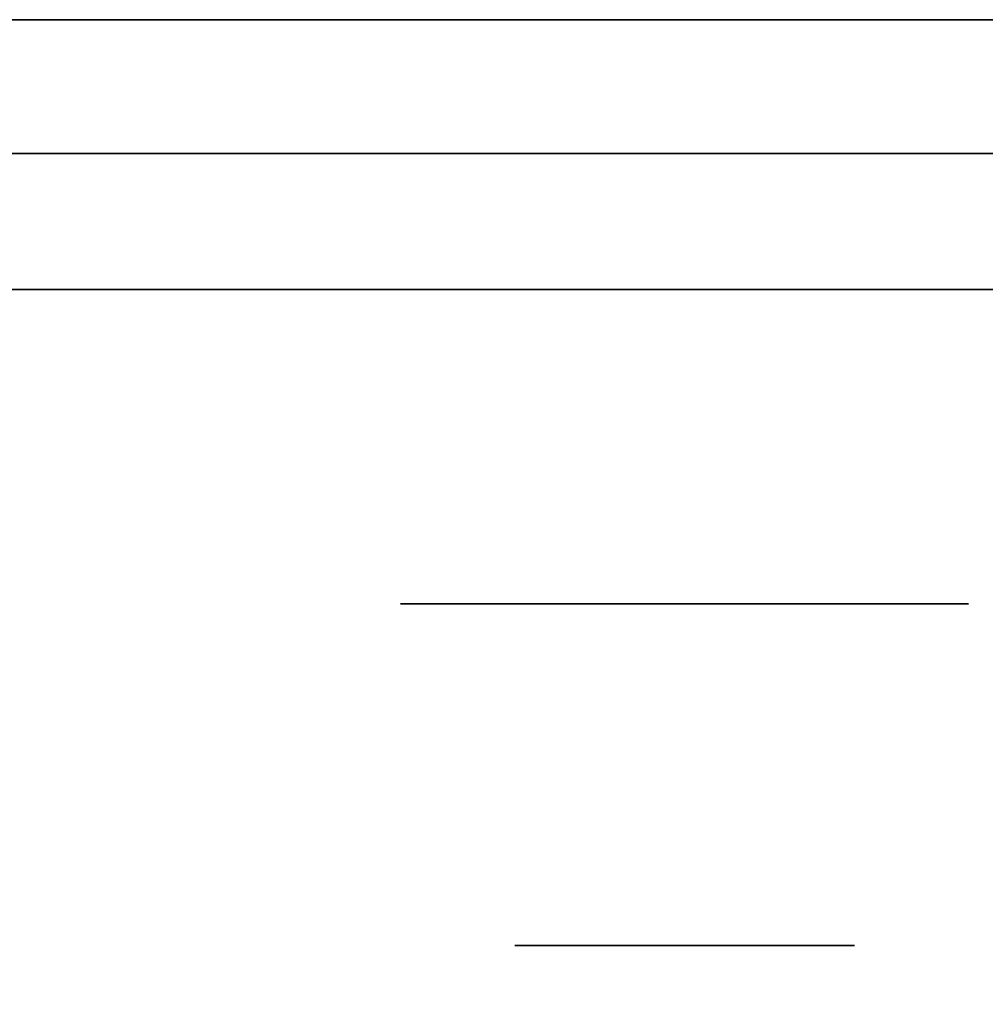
# Model space of a CAD drawing. Extents: x 413.3 to 457.5, y 5047.8 to 5050.
# Tile 608 of 656: x 447.4005 to 447.446, y 5049.8818 to 5049.9282. Entities that reach past the tile are written whole.
import ezdxf

# ---------------------------------------------------------------- set-up
doc = ezdxf.new("R2010")
doc.units = 0
doc.header["$LTSCALE"] = 150
doc.header["$MEASUREMENT"] = 0
doc.layers.add('3DFACE_BOLT', color=7, linetype='CONTINUOUS')
doc.layers.add('3DFACE_SHAPE', color=7, linetype='CONTINUOUS')

msp = doc.modelspace()

# ---------------------------------------------------------------- linework, layer by layer
at = {"layer": '3DFACE_BOLT', "color": 1}
for points, invisible_edges in [([(447.423839, 5049.934559, -0.135), (447.424231, 5049.934559, -0.137472), (447.423839, 5049.884559, -0.135)], 14), ([(447.423839, 5049.884559, -0.135), (447.424231, 5049.934559, -0.137472), (447.424231, 5049.884559, -0.137472)], 3), ([(447.424231, 5049.934559, -0.132528), (447.423839, 5049.934559, -0.135), (447.424231, 5049.884559, -0.132528)], 14), ([(447.424231, 5049.884559, -0.132528), (447.423839, 5049.934559, -0.135), (447.423839, 5049.884559, -0.135)], 3), ([(447.423839, 5049.934559, -0.065), (447.424231, 5049.934559, -0.067472), (447.423839, 5049.884559, -0.065)], 14), ([(447.423839, 5049.884559, -0.065), (447.424231, 5049.934559, -0.067472), (447.424231, 5049.884559, -0.067472)], 3), ([(447.424231, 5049.934559, -0.062528), (447.423839, 5049.934559, -0.065), (447.424231, 5049.884559, -0.062528)], 14), ([(447.424231, 5049.884559, -0.062528), (447.423839, 5049.934559, -0.065), (447.423839, 5049.884559, -0.065)], 3), ([(447.424231, 5049.934559, -0.137472), (447.425367, 5049.934559, -0.139702), (447.424231, 5049.884559, -0.137472)], 14), ([(447.424231, 5049.884559, -0.137472), (447.425367, 5049.934559, -0.139702), (447.425367, 5049.884559, -0.139702)], 3), ([(447.425367, 5049.934559, -0.130298), (447.424231, 5049.934559, -0.132528), (447.425367, 5049.884559, -0.130298)], 14), ([(447.425367, 5049.884559, -0.130298), (447.424231, 5049.934559, -0.132528), (447.424231, 5049.884559, -0.132528)], 3), ([(447.424231, 5049.934559, -0.067472), (447.425367, 5049.934559, -0.069702), (447.424231, 5049.884559, -0.067472)], 14), ([(447.424231, 5049.884559, -0.067472), (447.425367, 5049.934559, -0.069702), (447.425367, 5049.884559, -0.069702)], 3), ([(447.425367, 5049.934559, -0.060298), (447.424231, 5049.934559, -0.062528), (447.425367, 5049.884559, -0.060298)], 14), ([(447.425367, 5049.884559, -0.060298), (447.424231, 5049.934559, -0.062528), (447.424231, 5049.884559, -0.062528)], 3), ([(447.425367, 5049.934559, -0.139702), (447.427137, 5049.934559, -0.141472), (447.425367, 5049.884559, -0.139702)], 14), ([(447.425367, 5049.884559, -0.139702), (447.427137, 5049.934559, -0.141472), (447.427137, 5049.884559, -0.141472)], 3), ([(447.427137, 5049.934559, -0.128528), (447.425367, 5049.934559, -0.130298), (447.427137, 5049.884559, -0.128528)], 14), ([(447.427137, 5049.884559, -0.128528), (447.425367, 5049.934559, -0.130298), (447.425367, 5049.884559, -0.130298)], 3), ([(447.425367, 5049.934559, -0.069702), (447.427137, 5049.934559, -0.071472), (447.425367, 5049.884559, -0.069702)], 14), ([(447.425367, 5049.884559, -0.069702), (447.427137, 5049.934559, -0.071472), (447.427137, 5049.884559, -0.071472)], 3), ([(447.427137, 5049.934559, -0.058528), (447.425367, 5049.934559, -0.060298), (447.427137, 5049.884559, -0.058528)], 14), ([(447.427137, 5049.884559, -0.058528), (447.425367, 5049.934559, -0.060298), (447.425367, 5049.884559, -0.060298)], 3), ([(447.427137, 5049.934559, -0.141472), (447.429367, 5049.934559, -0.142608), (447.427137, 5049.884559, -0.141472)], 14), ([(447.427137, 5049.884559, -0.141472), (447.429367, 5049.934559, -0.142608), (447.429367, 5049.884559, -0.142608)], 3), ([(447.429367, 5049.934559, -0.127392), (447.427137, 5049.934559, -0.128528), (447.429367, 5049.884559, -0.127392)], 14), ([(447.429367, 5049.884559, -0.127392), (447.427137, 5049.934559, -0.128528), (447.427137, 5049.884559, -0.128528)], 3), ([(447.427137, 5049.934559, -0.071472), (447.429367, 5049.934559, -0.072608), (447.427137, 5049.884559, -0.071472)], 14), ([(447.427137, 5049.884559, -0.071472), (447.429367, 5049.934559, -0.072608), (447.429367, 5049.884559, -0.072608)], 3), ([(447.429367, 5049.934559, -0.057392), (447.427137, 5049.934559, -0.058528), (447.429367, 5049.884559, -0.057392)], 14), ([(447.429367, 5049.884559, -0.057392), (447.427137, 5049.934559, -0.058528), (447.427137, 5049.884559, -0.058528)], 3), ([(447.429367, 5049.934559, -0.142608), (447.431839, 5049.934559, -0.143), (447.429367, 5049.884559, -0.142608)], 14), ([(447.429367, 5049.884559, -0.142608), (447.431839, 5049.934559, -0.143), (447.431839, 5049.884559, -0.143)], 3), ([(447.431839, 5049.934559, -0.127), (447.429367, 5049.934559, -0.127392), (447.431839, 5049.884559, -0.127)], 14), ([(447.431839, 5049.884559, -0.127), (447.429367, 5049.934559, -0.127392), (447.429367, 5049.884559, -0.127392)], 3), ([(447.429367, 5049.934559, -0.072608), (447.431839, 5049.934559, -0.073), (447.429367, 5049.884559, -0.072608)], 14), ([(447.429367, 5049.884559, -0.072608), (447.431839, 5049.934559, -0.073), (447.431839, 5049.884559, -0.073)], 3), ([(447.431839, 5049.934559, -0.057), (447.429367, 5049.934559, -0.057392), (447.431839, 5049.884559, -0.057)], 14), ([(447.431839, 5049.884559, -0.057), (447.429367, 5049.934559, -0.057392), (447.429367, 5049.884559, -0.057392)], 3), ([(447.431839, 5049.934559, -0.143), (447.434312, 5049.934559, -0.142608), (447.431839, 5049.884559, -0.143)], 14), ([(447.431839, 5049.884559, -0.143), (447.434312, 5049.934559, -0.142608), (447.434312, 5049.884559, -0.142608)], 3), ([(447.434312, 5049.934559, -0.127392), (447.431839, 5049.934559, -0.127), (447.434312, 5049.884559, -0.127392)], 14), ([(447.434312, 5049.884559, -0.127392), (447.431839, 5049.934559, -0.127), (447.431839, 5049.884559, -0.127)], 3), ([(447.431839, 5049.934559, -0.073), (447.434312, 5049.934559, -0.072608), (447.431839, 5049.884559, -0.073)], 14), ([(447.431839, 5049.884559, -0.073), (447.434312, 5049.934559, -0.072608), (447.434312, 5049.884559, -0.072608)], 3), ([(447.434312, 5049.934559, -0.057392), (447.431839, 5049.934559, -0.057), (447.434312, 5049.884559, -0.057392)], 14), ([(447.434312, 5049.884559, -0.057392), (447.431839, 5049.934559, -0.057), (447.431839, 5049.884559, -0.057)], 3), ([(447.434312, 5049.934559, -0.142608), (447.436542, 5049.934559, -0.141472), (447.434312, 5049.884559, -0.142608)], 14), ([(447.434312, 5049.884559, -0.142608), (447.436542, 5049.934559, -0.141472), (447.436542, 5049.884559, -0.141472)], 3), ([(447.436542, 5049.934559, -0.128528), (447.434312, 5049.934559, -0.127392), (447.436542, 5049.884559, -0.128528)], 14), ([(447.436542, 5049.884559, -0.128528), (447.434312, 5049.934559, -0.127392), (447.434312, 5049.884559, -0.127392)], 3), ([(447.434312, 5049.934559, -0.072608), (447.436542, 5049.934559, -0.071472), (447.434312, 5049.884559, -0.072608)], 14), ([(447.434312, 5049.884559, -0.072608), (447.436542, 5049.934559, -0.071472), (447.436542, 5049.884559, -0.071472)], 3), ([(447.436542, 5049.934559, -0.058528), (447.434312, 5049.934559, -0.057392), (447.436542, 5049.884559, -0.058528)], 14), ([(447.436542, 5049.884559, -0.058528), (447.434312, 5049.934559, -0.057392), (447.434312, 5049.884559, -0.057392)], 3), ([(447.436542, 5049.934559, -0.141472), (447.438312, 5049.934559, -0.139702), (447.436542, 5049.884559, -0.141472)], 14), ([(447.436542, 5049.884559, -0.141472), (447.438312, 5049.934559, -0.139702), (447.438312, 5049.884559, -0.139702)], 3), ([(447.438312, 5049.934559, -0.130298), (447.436542, 5049.934559, -0.128528), (447.438312, 5049.884559, -0.130298)], 14), ([(447.438312, 5049.884559, -0.130298), (447.436542, 5049.934559, -0.128528), (447.436542, 5049.884559, -0.128528)], 3), ([(447.436542, 5049.934559, -0.071472), (447.438312, 5049.934559, -0.069702), (447.436542, 5049.884559, -0.071472)], 14), ([(447.436542, 5049.884559, -0.071472), (447.438312, 5049.934559, -0.069702), (447.438312, 5049.884559, -0.069702)], 3), ([(447.438312, 5049.934559, -0.060298), (447.436542, 5049.934559, -0.058528), (447.438312, 5049.884559, -0.060298)], 14), ([(447.438312, 5049.884559, -0.060298), (447.436542, 5049.934559, -0.058528), (447.436542, 5049.884559, -0.058528)], 3), ([(447.438312, 5049.934559, -0.139702), (447.439448, 5049.934559, -0.137472), (447.438312, 5049.884559, -0.139702)], 14), ([(447.438312, 5049.884559, -0.139702), (447.439448, 5049.934559, -0.137472), (447.439448, 5049.884559, -0.137472)], 3), ([(447.439448, 5049.934559, -0.132528), (447.438312, 5049.934559, -0.130298), (447.439448, 5049.884559, -0.132528)], 14), ([(447.439448, 5049.884559, -0.132528), (447.438312, 5049.934559, -0.130298), (447.438312, 5049.884559, -0.130298)], 3), ([(447.438312, 5049.934559, -0.069702), (447.439448, 5049.934559, -0.067472), (447.438312, 5049.884559, -0.069702)], 14), ([(447.438312, 5049.884559, -0.069702), (447.439448, 5049.934559, -0.067472), (447.439448, 5049.884559, -0.067472)], 3), ([(447.439448, 5049.934559, -0.062528), (447.438312, 5049.934559, -0.060298), (447.439448, 5049.884559, -0.062528)], 14), ([(447.439448, 5049.884559, -0.062528), (447.438312, 5049.934559, -0.060298), (447.438312, 5049.884559, -0.060298)], 3), ([(447.439448, 5049.934559, -0.137472), (447.439839, 5049.934559, -0.135), (447.439448, 5049.884559, -0.137472)], 14), ([(447.439448, 5049.884559, -0.137472), (447.439839, 5049.934559, -0.135), (447.439839, 5049.884559, -0.135)], 3), ([(447.439839, 5049.934559, -0.135), (447.439448, 5049.934559, -0.132528), (447.439839, 5049.884559, -0.135)], 14), ([(447.439839, 5049.884559, -0.135), (447.439448, 5049.934559, -0.132528), (447.439448, 5049.884559, -0.132528)], 3), ([(447.439448, 5049.934559, -0.067472), (447.439839, 5049.934559, -0.065), (447.439448, 5049.884559, -0.067472)], 14), ([(447.439448, 5049.884559, -0.067472), (447.439839, 5049.934559, -0.065), (447.439839, 5049.884559, -0.065)], 3), ([(447.439839, 5049.934559, -0.065), (447.439448, 5049.934559, -0.062528), (447.439839, 5049.884559, -0.065)], 14), ([(447.439839, 5049.884559, -0.065), (447.439448, 5049.934559, -0.062528), (447.439448, 5049.884559, -0.062528)], 3), ([(447.418464, 5049.915459, -0.135), (447.425152, 5049.915459, -0.146583), (447.418464, 5049.900659, -0.135)], 14), ([(447.418464, 5049.900659, -0.135), (447.425152, 5049.915459, -0.146583), (447.425152, 5049.900659, -0.146583)], 3), ([(447.425152, 5049.915459, -0.123417), (447.418464, 5049.915459, -0.135), (447.425152, 5049.900659, -0.123417)], 14), ([(447.425152, 5049.900659, -0.123417), (447.418464, 5049.915459, -0.135), (447.418464, 5049.900659, -0.135)], 3), ([(447.418464, 5049.915459, -0.135), (447.425152, 5049.915459, -0.123417), (447.425152, 5049.915459, -0.146583)], 2), ([(447.418464, 5049.915459, -0.065), (447.425152, 5049.915459, -0.076583), (447.418464, 5049.900659, -0.065)], 14), ([(447.418464, 5049.900659, -0.065), (447.425152, 5049.915459, -0.076583), (447.425152, 5049.900659, -0.076583)], 3), ([(447.425152, 5049.915459, -0.053417), (447.418464, 5049.915459, -0.065), (447.425152, 5049.900659, -0.053417)], 14), ([(447.425152, 5049.900659, -0.053417), (447.418464, 5049.915459, -0.065), (447.418464, 5049.900659, -0.065)], 3), ([(447.418464, 5049.915459, -0.065), (447.425152, 5049.915459, -0.053417), (447.425152, 5049.915459, -0.076583)], 2), ([(447.425152, 5049.915459, -0.146583), (447.438527, 5049.915459, -0.146583), (447.425152, 5049.900659, -0.146583)], 14), ([(447.425152, 5049.900659, -0.146583), (447.438527, 5049.915459, -0.146583), (447.438527, 5049.900659, -0.146583)], 3), ([(447.438527, 5049.915459, -0.123417), (447.425152, 5049.915459, -0.123417), (447.438527, 5049.900659, -0.123417)], 14), ([(447.438527, 5049.900659, -0.123417), (447.425152, 5049.915459, -0.123417), (447.425152, 5049.900659, -0.123417)], 3), ([(447.425152, 5049.915459, -0.123417), (447.438527, 5049.915459, -0.123417), (447.425152, 5049.915459, -0.146583)], 14), ([(447.425152, 5049.915459, -0.146583), (447.438527, 5049.915459, -0.123417), (447.438527, 5049.915459, -0.146583)], 3), ([(447.425152, 5049.915459, -0.076583), (447.438527, 5049.915459, -0.076583), (447.425152, 5049.900659, -0.076583)], 14), ([(447.425152, 5049.900659, -0.076583), (447.438527, 5049.915459, -0.076583), (447.438527, 5049.900659, -0.076583)], 3), ([(447.438527, 5049.915459, -0.053417), (447.425152, 5049.915459, -0.053417), (447.438527, 5049.900659, -0.053417)], 14), ([(447.438527, 5049.900659, -0.053417), (447.425152, 5049.915459, -0.053417), (447.425152, 5049.900659, -0.053417)], 3), ([(447.425152, 5049.915459, -0.053417), (447.438527, 5049.915459, -0.053417), (447.425152, 5049.915459, -0.076583)], 14), ([(447.425152, 5049.915459, -0.076583), (447.438527, 5049.915459, -0.053417), (447.438527, 5049.915459, -0.076583)], 3), ([(447.438527, 5049.915459, -0.146583), (447.445214, 5049.915459, -0.135), (447.438527, 5049.900659, -0.146583)], 14), ([(447.438527, 5049.900659, -0.146583), (447.445214, 5049.915459, -0.135), (447.445214, 5049.900659, -0.135)], 3), ([(447.445214, 5049.915459, -0.135), (447.438527, 5049.915459, -0.123417), (447.445214, 5049.900659, -0.135)], 14), ([(447.445214, 5049.900659, -0.135), (447.438527, 5049.915459, -0.123417), (447.438527, 5049.900659, -0.123417)], 3), ([(447.438527, 5049.915459, -0.123417), (447.445214, 5049.915459, -0.135), (447.438527, 5049.915459, -0.146583)], 12), ([(447.438527, 5049.915459, -0.076583), (447.445214, 5049.915459, -0.065), (447.438527, 5049.900659, -0.076583)], 14), ([(447.438527, 5049.900659, -0.076583), (447.445214, 5049.915459, -0.065), (447.445214, 5049.900659, -0.065)], 3), ([(447.445214, 5049.915459, -0.065), (447.438527, 5049.915459, -0.053417), (447.445214, 5049.900659, -0.065)], 14), ([(447.445214, 5049.900659, -0.065), (447.438527, 5049.915459, -0.053417), (447.438527, 5049.900659, -0.053417)], 3), ([(447.438527, 5049.915459, -0.053417), (447.445214, 5049.915459, -0.065), (447.438527, 5049.915459, -0.076583)], 12), ([(447.418464, 5049.900659, -0.135), (447.425152, 5049.900659, -0.146583), (447.425152, 5049.900659, -0.123417)], 2), ([(447.418464, 5049.900659, -0.065), (447.425152, 5049.900659, -0.076583), (447.425152, 5049.900659, -0.053417)], 2), ([(447.425152, 5049.900659, -0.146583), (447.438527, 5049.900659, -0.146583), (447.425152, 5049.900659, -0.123417)], 14), ([(447.425152, 5049.900659, -0.123417), (447.438527, 5049.900659, -0.146583), (447.438527, 5049.900659, -0.123417)], 3), ([(447.425152, 5049.900659, -0.076583), (447.438527, 5049.900659, -0.076583), (447.425152, 5049.900659, -0.053417)], 14), ([(447.425152, 5049.900659, -0.053417), (447.438527, 5049.900659, -0.076583), (447.438527, 5049.900659, -0.053417)], 3), ([(447.438527, 5049.900659, -0.146583), (447.445214, 5049.900659, -0.135), (447.438527, 5049.900659, -0.123417)], 12), ([(447.438527, 5049.900659, -0.076583), (447.445214, 5049.900659, -0.065), (447.438527, 5049.900659, -0.053417)], 12), ([(447.423839, 5049.884559, -0.135), (447.424231, 5049.884559, -0.137472), (447.424231, 5049.884559, -0.132528)], 2), ([(447.423839, 5049.884559, -0.065), (447.424231, 5049.884559, -0.067472), (447.424231, 5049.884559, -0.062528)], 2), ([(447.424231, 5049.884559, -0.137472), (447.425367, 5049.884559, -0.139702), (447.424231, 5049.884559, -0.132528)], 14), ([(447.424231, 5049.884559, -0.132528), (447.425367, 5049.884559, -0.139702), (447.425367, 5049.884559, -0.130298)], 3), ([(447.424231, 5049.884559, -0.067472), (447.425367, 5049.884559, -0.069702), (447.424231, 5049.884559, -0.062528)], 14), ([(447.424231, 5049.884559, -0.062528), (447.425367, 5049.884559, -0.069702), (447.425367, 5049.884559, -0.060298)], 3), ([(447.425367, 5049.884559, -0.139702), (447.427137, 5049.884559, -0.141472), (447.425367, 5049.884559, -0.130298)], 14), ([(447.425367, 5049.884559, -0.130298), (447.427137, 5049.884559, -0.141472), (447.427137, 5049.884559, -0.128528)], 3), ([(447.425367, 5049.884559, -0.069702), (447.427137, 5049.884559, -0.071472), (447.425367, 5049.884559, -0.060298)], 14), ([(447.425367, 5049.884559, -0.060298), (447.427137, 5049.884559, -0.071472), (447.427137, 5049.884559, -0.058528)], 3), ([(447.427137, 5049.884559, -0.141472), (447.429367, 5049.884559, -0.142608), (447.427137, 5049.884559, -0.128528)], 14), ([(447.427137, 5049.884559, -0.128528), (447.429367, 5049.884559, -0.142608), (447.429367, 5049.884559, -0.127392)], 3), ([(447.427137, 5049.884559, -0.071472), (447.429367, 5049.884559, -0.072608), (447.427137, 5049.884559, -0.058528)], 14), ([(447.427137, 5049.884559, -0.058528), (447.429367, 5049.884559, -0.072608), (447.429367, 5049.884559, -0.057392)], 3), ([(447.429367, 5049.884559, -0.142608), (447.431839, 5049.884559, -0.143), (447.429367, 5049.884559, -0.127392)], 14), ([(447.429367, 5049.884559, -0.127392), (447.431839, 5049.884559, -0.143), (447.431839, 5049.884559, -0.127)], 3), ([(447.429367, 5049.884559, -0.072608), (447.431839, 5049.884559, -0.073), (447.429367, 5049.884559, -0.057392)], 14), ([(447.429367, 5049.884559, -0.057392), (447.431839, 5049.884559, -0.073), (447.431839, 5049.884559, -0.057)], 3), ([(447.431839, 5049.884559, -0.143), (447.434312, 5049.884559, -0.142608), (447.431839, 5049.884559, -0.127)], 14), ([(447.431839, 5049.884559, -0.127), (447.434312, 5049.884559, -0.142608), (447.434312, 5049.884559, -0.127392)], 3), ([(447.431839, 5049.884559, -0.073), (447.434312, 5049.884559, -0.072608), (447.431839, 5049.884559, -0.057)], 14), ([(447.431839, 5049.884559, -0.057), (447.434312, 5049.884559, -0.072608), (447.434312, 5049.884559, -0.057392)], 3), ([(447.434312, 5049.884559, -0.142608), (447.436542, 5049.884559, -0.141472), (447.434312, 5049.884559, -0.127392)], 14), ([(447.434312, 5049.884559, -0.127392), (447.436542, 5049.884559, -0.141472), (447.436542, 5049.884559, -0.128528)], 3), ([(447.434312, 5049.884559, -0.072608), (447.436542, 5049.884559, -0.071472), (447.434312, 5049.884559, -0.057392)], 14), ([(447.434312, 5049.884559, -0.057392), (447.436542, 5049.884559, -0.071472), (447.436542, 5049.884559, -0.058528)], 3), ([(447.436542, 5049.884559, -0.141472), (447.438312, 5049.884559, -0.139702), (447.436542, 5049.884559, -0.128528)], 14), ([(447.436542, 5049.884559, -0.128528), (447.438312, 5049.884559, -0.139702), (447.438312, 5049.884559, -0.130298)], 3), ([(447.436542, 5049.884559, -0.071472), (447.438312, 5049.884559, -0.069702), (447.436542, 5049.884559, -0.058528)], 14), ([(447.436542, 5049.884559, -0.058528), (447.438312, 5049.884559, -0.069702), (447.438312, 5049.884559, -0.060298)], 3), ([(447.438312, 5049.884559, -0.139702), (447.439448, 5049.884559, -0.137472), (447.438312, 5049.884559, -0.130298)], 14), ([(447.438312, 5049.884559, -0.130298), (447.439448, 5049.884559, -0.137472), (447.439448, 5049.884559, -0.132528)], 3), ([(447.438312, 5049.884559, -0.069702), (447.439448, 5049.884559, -0.067472), (447.438312, 5049.884559, -0.060298)], 14), ([(447.438312, 5049.884559, -0.060298), (447.439448, 5049.884559, -0.067472), (447.439448, 5049.884559, -0.062528)], 3), ([(447.439448, 5049.884559, -0.137472), (447.439839, 5049.884559, -0.135), (447.439448, 5049.884559, -0.132528)], 12), ([(447.439448, 5049.884559, -0.067472), (447.439839, 5049.884559, -0.065), (447.439448, 5049.884559, -0.062528)], 12)]:
    msp.add_3dface(points, dxfattribs=dict(at, invisible_edges=invisible_edges))
at = {"layer": '3DFACE_SHAPE', "color": 13}
for points, invisible_edges in [([(447.468689, 5050.024866), (447.26869, 5050.025153), (447.26554, 5047.825153)], 12), ([(447.26554, 5047.825153, -0.2), (447.26869, 5050.025153, -0.2), (447.465539, 5047.824866, -0.2)], 2), ([(447.26869, 5050.025153, -0.2), (447.468689, 5050.024866, -0.2), (447.465539, 5047.824866, -0.2)], 12), ([(447.465539, 5047.824866), (447.468689, 5050.024866), (447.26554, 5047.825153)], 2), ([(447.368689, 5047.825005, -0.0095), (447.371839, 5050.025005, -0.0095), (447.465539, 5047.824866, -0.0095)], 2), ([(447.468689, 5050.024866, -0.1905), (447.371839, 5050.025005, -0.1905), (447.368689, 5047.825005, -0.1905)], 12), ([(447.465539, 5047.824866, -0.1905), (447.468689, 5050.024866, -0.1905), (447.368689, 5047.825005, -0.1905)], 2), ([(447.371839, 5050.025005, -0.0095), (447.468689, 5050.024866, -0.0095), (447.465539, 5047.824866, -0.0095)], 12), ([(447.468689, 5049.928159, -0.0095), (447.425829, 5049.928159, -0.05899), (447.371839, 5049.928159, -0.0095)], 3), ([(447.425829, 5049.928159, -0.05899), (447.423339, 5049.928159, -0.065), (447.371839, 5049.928159, -0.0095)], 14), ([(447.423339, 5049.928159, -0.135), (447.371839, 5049.928159, -0.0095), (447.423339, 5049.928159, -0.065)], 15), ([(447.371839, 5049.928159, -0.0095), (447.423339, 5049.928159, -0.135), (447.371839, 5049.928159, -0.1905)], 3), ([(447.423339, 5049.928159, -0.135), (447.425829, 5049.928159, -0.14101), (447.371839, 5049.928159, -0.1905)], 14), ([(447.371839, 5049.928159, -0.1905), (447.425829, 5049.928159, -0.14101), (447.468689, 5049.928159, -0.1905)], 3), ([(447.371839, 5049.921859, -0.0095), (447.431839, 5049.921859, -0.0095), (447.371839, 5049.928159, -0.0095)], 2), ([(447.431839, 5049.921859, -0.0095), (447.468689, 5049.921859, -0.0095), (447.371839, 5049.928159, -0.0095)], 14), ([(447.371839, 5049.928159, -0.0095), (447.468689, 5049.921859, -0.0095), (447.468689, 5049.928159, -0.0095)], 1), ([(447.468689, 5049.928159, -0.1905), (447.468689, 5049.921859, -0.1905), (447.371839, 5049.928159, -0.1905)], 2), ([(447.468689, 5049.921859, -0.1905), (447.371839, 5049.921859, -0.1905), (447.371839, 5049.928159, -0.1905)], 12), ([(447.425829, 5049.928159, -0.12899), (447.425829, 5049.921859, -0.12899), (447.423339, 5049.928159, -0.135)], 3), ([(447.425829, 5049.921859, -0.12899), (447.423339, 5049.921859, -0.135), (447.423339, 5049.928159, -0.135)], 14), ([(447.423339, 5049.928159, -0.135), (447.423339, 5049.921859, -0.135), (447.425829, 5049.928159, -0.14101)], 3), ([(447.423339, 5049.921859, -0.135), (447.425829, 5049.921859, -0.14101), (447.425829, 5049.928159, -0.14101)], 14), ([(447.425829, 5049.928159, -0.05899), (447.425829, 5049.921859, -0.05899), (447.423339, 5049.928159, -0.065)], 3), ([(447.425829, 5049.921859, -0.05899), (447.423339, 5049.921859, -0.065), (447.423339, 5049.928159, -0.065)], 14), ([(447.423339, 5049.928159, -0.065), (447.423339, 5049.921859, -0.065), (447.425829, 5049.928159, -0.07101)], 3), ([(447.423339, 5049.921859, -0.065), (447.425829, 5049.921859, -0.07101), (447.425829, 5049.928159, -0.07101)], 14), ([(447.425829, 5049.928159, -0.12899), (447.423339, 5049.928159, -0.135), (447.425829, 5049.928159, -0.07101)], 14), ([(447.425829, 5049.928159, -0.07101), (447.423339, 5049.928159, -0.135), (447.423339, 5049.928159, -0.065)], 3), ([(447.431839, 5049.928159, -0.1265), (447.431839, 5049.921859, -0.1265), (447.425829, 5049.928159, -0.12899)], 3), ([(447.431839, 5049.921859, -0.1265), (447.425829, 5049.921859, -0.12899), (447.425829, 5049.928159, -0.12899)], 14), ([(447.425829, 5049.928159, -0.14101), (447.425829, 5049.921859, -0.14101), (447.431839, 5049.928159, -0.1435)], 3), ([(447.425829, 5049.921859, -0.14101), (447.431839, 5049.921859, -0.1435), (447.431839, 5049.928159, -0.1435)], 14), ([(447.431839, 5049.928159, -0.0565), (447.431839, 5049.921859, -0.0565), (447.425829, 5049.928159, -0.05899)], 3), ([(447.431839, 5049.921859, -0.0565), (447.425829, 5049.921859, -0.05899), (447.425829, 5049.928159, -0.05899)], 14), ([(447.425829, 5049.928159, -0.07101), (447.425829, 5049.921859, -0.07101), (447.431839, 5049.928159, -0.0735)], 3), ([(447.425829, 5049.921859, -0.07101), (447.431839, 5049.921859, -0.0735), (447.431839, 5049.928159, -0.0735)], 14), ([(447.431839, 5049.928159, -0.0565), (447.425829, 5049.928159, -0.05899), (447.468689, 5049.928159, -0.0095)], 14), ([(447.425829, 5049.928159, -0.07101), (447.431839, 5049.928159, -0.0735), (447.425829, 5049.928159, -0.12899)], 14), ([(447.431839, 5049.928159, -0.0735), (447.431839, 5049.928159, -0.1265), (447.425829, 5049.928159, -0.12899)], 13), ([(447.431839, 5049.928159, -0.1435), (447.468689, 5049.928159, -0.1905), (447.425829, 5049.928159, -0.14101)], 3), ([(447.43785, 5049.928159, -0.12899), (447.43785, 5049.921859, -0.12899), (447.431839, 5049.928159, -0.1265)], 3), ([(447.43785, 5049.921859, -0.12899), (447.431839, 5049.921859, -0.1265), (447.431839, 5049.928159, -0.1265)], 14), ([(447.431839, 5049.928159, -0.1435), (447.431839, 5049.921859, -0.1435), (447.43785, 5049.928159, -0.14101)], 3), ([(447.431839, 5049.921859, -0.1435), (447.43785, 5049.921859, -0.14101), (447.43785, 5049.928159, -0.14101)], 14), ([(447.431839, 5049.928159, -0.0735), (447.431839, 5049.921859, -0.0735), (447.43785, 5049.928159, -0.07101)], 3), ([(447.431839, 5049.921859, -0.0735), (447.43785, 5049.921859, -0.07101), (447.43785, 5049.928159, -0.07101)], 14), ([(447.43785, 5049.928159, -0.05899), (447.43785, 5049.921859, -0.05899), (447.431839, 5049.928159, -0.0565)], 3), ([(447.43785, 5049.921859, -0.05899), (447.431839, 5049.921859, -0.0565), (447.431839, 5049.928159, -0.0565)], 14), ([(447.43785, 5049.928159, -0.05899), (447.431839, 5049.928159, -0.0565), (451.297039, 5049.928159, -0.065)], 14), ([(451.297039, 5049.928159, -0.065), (447.431839, 5049.928159, -0.0565), (451.299529, 5049.928159, -0.05899)], 15), ([(447.431839, 5049.928159, -0.0565), (451.268689, 5049.928159, -0.0095), (451.299529, 5049.928159, -0.05899)], 15), ([(451.268689, 5049.928159, -0.0095), (447.431839, 5049.928159, -0.0565), (447.468689, 5049.928159, -0.0095)], 3), ([(447.43785, 5049.928159, -0.14101), (447.468689, 5049.928159, -0.1905), (447.431839, 5049.928159, -0.1435)], 3), ([(447.43785, 5049.928159, -0.12899), (447.431839, 5049.928159, -0.1265), (447.43785, 5049.928159, -0.07101)], 14), ([(447.431839, 5049.928159, -0.1265), (447.431839, 5049.928159, -0.0735), (447.43785, 5049.928159, -0.07101)], 13), ([(447.43785, 5049.928159, -0.14101), (447.43785, 5049.921859, -0.14101), (447.440339, 5049.928159, -0.135)], 3), ([(447.43785, 5049.921859, -0.14101), (447.440339, 5049.921859, -0.135), (447.440339, 5049.928159, -0.135)], 14), ([(447.440339, 5049.928159, -0.135), (447.440339, 5049.921859, -0.135), (447.43785, 5049.928159, -0.12899)], 3), ([(447.440339, 5049.921859, -0.135), (447.43785, 5049.921859, -0.12899), (447.43785, 5049.928159, -0.12899)], 14), ([(447.43785, 5049.928159, -0.07101), (447.43785, 5049.921859, -0.07101), (447.440339, 5049.928159, -0.065)], 3), ([(447.43785, 5049.921859, -0.07101), (447.440339, 5049.921859, -0.065), (447.440339, 5049.928159, -0.065)], 14), ([(447.440339, 5049.928159, -0.065), (447.440339, 5049.921859, -0.065), (447.43785, 5049.928159, -0.05899)], 3), ([(447.440339, 5049.921859, -0.065), (447.43785, 5049.921859, -0.05899), (447.43785, 5049.928159, -0.05899)], 14), ([(447.440339, 5049.928159, -0.065), (447.43785, 5049.928159, -0.05899), (451.297039, 5049.928159, -0.065)], 14), ([(447.440339, 5049.928159, -0.135), (451.305539, 5049.928159, -0.1435), (447.43785, 5049.928159, -0.14101)], 15), ([(451.305539, 5049.928159, -0.1435), (447.468689, 5049.928159, -0.1905), (447.43785, 5049.928159, -0.14101)], 15), ([(447.440339, 5049.928159, -0.135), (447.43785, 5049.928159, -0.12899), (451.297039, 5049.928159, -0.065)], 14), ([(451.297039, 5049.928159, -0.065), (447.43785, 5049.928159, -0.12899), (447.440339, 5049.928159, -0.065)], 15), ([(447.43785, 5049.928159, -0.12899), (447.43785, 5049.928159, -0.07101), (447.440339, 5049.928159, -0.065)], 15), ([(451.297039, 5049.928159, -0.135), (451.299529, 5049.928159, -0.14101), (447.440339, 5049.928159, -0.135)], 14), ([(451.299529, 5049.928159, -0.14101), (451.305539, 5049.928159, -0.1435), (447.440339, 5049.928159, -0.135)], 14), ([(451.297039, 5049.928159, -0.135), (447.440339, 5049.928159, -0.135), (451.299529, 5049.928159, -0.07101)], 15), ([(451.299529, 5049.928159, -0.07101), (447.440339, 5049.928159, -0.135), (451.297039, 5049.928159, -0.065)], 3), ([(447.423339, 5049.921859, -0.135), (447.425829, 5049.921859, -0.14101), (447.371839, 5049.921859, -0.135)], 14), ([(447.425829, 5049.921859, -0.14101), (447.431839, 5049.921859, -0.1435), (447.371839, 5049.921859, -0.135)], 14), ([(447.371839, 5049.921859, -0.135), (447.431839, 5049.921859, -0.1435), (447.371839, 5049.921859, -0.17)], 15), ([(447.431839, 5049.921859, -0.1435), (447.43785, 5049.921859, -0.14101), (447.371839, 5049.921859, -0.17)], 14), ([(447.371839, 5049.921859, -0.17), (447.43785, 5049.921859, -0.14101), (447.473839, 5049.921859, -0.17)], 3), ([(447.473839, 5049.921859, -0.03), (447.425829, 5049.921859, -0.05899), (447.371839, 5049.921859, -0.03)], 3), ([(447.425829, 5049.921859, -0.05899), (447.371839, 5049.921859, -0.065), (447.371839, 5049.921859, -0.03)], 13), ([(447.425829, 5049.921859, -0.05899), (447.423339, 5049.921859, -0.065), (447.371839, 5049.921859, -0.065)], 14), ([(447.423339, 5049.921859, -0.135), (447.371839, 5049.921859, -0.135), (447.425829, 5049.921859, -0.07101)], 15), ([(447.425829, 5049.921859, -0.07101), (447.371839, 5049.921859, -0.135), (447.423339, 5049.921859, -0.065)], 3), ([(447.371839, 5049.921859, -0.135), (447.371839, 5049.921859, -0.065), (447.423339, 5049.921859, -0.065)], 14), ([(447.473839, 5049.921859, -0.17), (447.378239, 5049.915459, -0.17), (447.371839, 5049.921859, -0.17)], 3), ([(447.378239, 5049.915459, -0.03), (447.473839, 5049.921859, -0.03), (447.371839, 5049.921859, -0.03)], 13), ([(447.468689, 5049.921859, -0.1905), (447.425829, 5049.921859, -0.14101), (447.371839, 5049.921859, -0.1905)], 3), ([(447.425829, 5049.921859, -0.14101), (447.423339, 5049.921859, -0.135), (447.371839, 5049.921859, -0.1905)], 14), ([(447.423339, 5049.921859, -0.065), (447.371839, 5049.921859, -0.1905), (447.423339, 5049.921859, -0.135)], 15), ([(447.371839, 5049.921859, -0.1905), (447.423339, 5049.921859, -0.065), (447.371839, 5049.921859, -0.0095)], 3), ([(447.423339, 5049.921859, -0.065), (447.425829, 5049.921859, -0.05899), (447.371839, 5049.921859, -0.0095)], 14), ([(447.371839, 5049.921859, -0.0095), (447.425829, 5049.921859, -0.05899), (447.431839, 5049.921859, -0.0095)], 3), ([(447.431839, 5049.915459, -0.17), (447.378239, 5049.915459, -0.17), (447.473839, 5049.921859, -0.17)], 14), ([(447.378239, 5049.915459, -0.03), (447.473839, 5049.915459, -0.03), (447.473839, 5049.921859, -0.03)], 12), ([(447.425829, 5049.921859, -0.12899), (447.423339, 5049.921859, -0.135), (447.425829, 5049.921859, -0.07101)], 14), ([(447.425829, 5049.915459, -0.07101), (447.425829, 5049.921859, -0.07101), (447.423339, 5049.915459, -0.065)], 3), ([(447.425829, 5049.921859, -0.07101), (447.423339, 5049.921859, -0.065), (447.423339, 5049.915459, -0.065)], 14), ([(447.423339, 5049.915459, -0.065), (447.423339, 5049.921859, -0.065), (447.425829, 5049.915459, -0.05899)], 3), ([(447.423339, 5049.921859, -0.065), (447.425829, 5049.921859, -0.05899), (447.425829, 5049.915459, -0.05899)], 14), ([(447.425829, 5049.915459, -0.14101), (447.425829, 5049.921859, -0.14101), (447.423339, 5049.915459, -0.135)], 3), ([(447.425829, 5049.921859, -0.14101), (447.423339, 5049.921859, -0.135), (447.423339, 5049.915459, -0.135)], 14), ([(447.423339, 5049.915459, -0.135), (447.423339, 5049.921859, -0.135), (447.425829, 5049.915459, -0.12899)], 3), ([(447.423339, 5049.921859, -0.135), (447.425829, 5049.921859, -0.12899), (447.425829, 5049.915459, -0.12899)], 14), ([(447.425829, 5049.921859, -0.07101), (447.423339, 5049.921859, -0.065), (447.425829, 5049.921859, -0.12899)], 14), ([(447.425829, 5049.921859, -0.12899), (447.423339, 5049.921859, -0.065), (447.423339, 5049.921859, -0.135)], 3), ([(447.431839, 5049.921859, -0.0565), (447.425829, 5049.921859, -0.05899), (447.473839, 5049.921859, -0.03)], 14), ([(447.425829, 5049.921859, -0.07101), (447.431839, 5049.921859, -0.0735), (447.425829, 5049.921859, -0.12899)], 14), ([(447.431839, 5049.921859, -0.0735), (447.431839, 5049.921859, -0.1265), (447.425829, 5049.921859, -0.12899)], 13), ([(447.425829, 5049.915459, -0.05899), (447.425829, 5049.921859, -0.05899), (447.431839, 5049.915459, -0.0565)], 3), ([(447.425829, 5049.921859, -0.05899), (447.431839, 5049.921859, -0.0565), (447.431839, 5049.915459, -0.0565)], 14), ([(447.431839, 5049.915459, -0.0735), (447.431839, 5049.921859, -0.0735), (447.425829, 5049.915459, -0.07101)], 3), ([(447.431839, 5049.921859, -0.0735), (447.425829, 5049.921859, -0.07101), (447.425829, 5049.915459, -0.07101)], 14), ([(447.425829, 5049.915459, -0.12899), (447.425829, 5049.921859, -0.12899), (447.431839, 5049.915459, -0.1265)], 3), ([(447.425829, 5049.921859, -0.12899), (447.431839, 5049.921859, -0.1265), (447.431839, 5049.915459, -0.1265)], 14), ([(447.431839, 5049.915459, -0.1435), (447.431839, 5049.921859, -0.1435), (447.425829, 5049.915459, -0.14101)], 3), ([(447.431839, 5049.921859, -0.1435), (447.425829, 5049.921859, -0.14101), (447.425829, 5049.915459, -0.14101)], 14), ([(447.431839, 5049.921859, -0.1435), (447.425829, 5049.921859, -0.14101), (447.468689, 5049.921859, -0.1905)], 14), ([(447.425829, 5049.921859, -0.05899), (447.431839, 5049.921859, -0.0565), (447.431839, 5049.921859, -0.0095)], 14), ([(447.425829, 5049.921859, -0.12899), (447.431839, 5049.921859, -0.1265), (447.425829, 5049.921859, -0.07101)], 14), ([(447.425829, 5049.921859, -0.07101), (447.431839, 5049.921859, -0.1265), (447.431839, 5049.921859, -0.0735)], 3), ([(447.43785, 5049.921859, -0.12899), (447.431839, 5049.921859, -0.1265), (447.43785, 5049.921859, -0.07101)], 14), ([(447.431839, 5049.921859, -0.1265), (447.431839, 5049.921859, -0.0735), (447.43785, 5049.921859, -0.07101)], 13), ([(447.43785, 5049.921859, -0.05899), (447.431839, 5049.921859, -0.0565), (447.473839, 5049.921859, -0.03)], 14), ([(447.431839, 5049.915459, -0.0565), (447.431839, 5049.921859, -0.0565), (447.43785, 5049.915459, -0.05899)], 3), ([(447.431839, 5049.921859, -0.0565), (447.43785, 5049.921859, -0.05899), (447.43785, 5049.915459, -0.05899)], 14), ([(447.43785, 5049.915459, -0.07101), (447.43785, 5049.921859, -0.07101), (447.431839, 5049.915459, -0.0735)], 3), ([(447.43785, 5049.921859, -0.07101), (447.431839, 5049.921859, -0.0735), (447.431839, 5049.915459, -0.0735)], 14), ([(447.431839, 5049.915459, -0.1265), (447.431839, 5049.921859, -0.1265), (447.43785, 5049.915459, -0.12899)], 3), ([(447.431839, 5049.921859, -0.1265), (447.43785, 5049.921859, -0.12899), (447.43785, 5049.915459, -0.12899)], 14), ([(447.43785, 5049.915459, -0.14101), (447.43785, 5049.921859, -0.14101), (447.431839, 5049.915459, -0.1435)], 3), ([(447.43785, 5049.921859, -0.14101), (447.431839, 5049.921859, -0.1435), (447.431839, 5049.915459, -0.1435)], 14), ([(447.473839, 5049.915459, -0.17), (447.431839, 5049.915459, -0.17), (447.473839, 5049.921859, -0.17)], 2), ([(447.468689, 5049.921859, -0.0095), (447.431839, 5049.921859, -0.0565), (447.43785, 5049.921859, -0.05899)], 13), ([(447.431839, 5049.921859, -0.0565), (447.468689, 5049.921859, -0.0095), (447.431839, 5049.921859, -0.0095)], 13), ([(447.43785, 5049.921859, -0.14101), (447.431839, 5049.921859, -0.1435), (451.299529, 5049.921859, -0.14101)], 14), ([(447.431839, 5049.921859, -0.1435), (447.468689, 5049.921859, -0.1905), (451.299529, 5049.921859, -0.14101)], 15), ([(447.431839, 5049.921859, -0.1265), (447.43785, 5049.921859, -0.12899), (447.431839, 5049.921859, -0.0735)], 14), ([(447.431839, 5049.921859, -0.0735), (447.43785, 5049.921859, -0.12899), (447.43785, 5049.921859, -0.07101)], 3), ([(447.43785, 5049.921859, -0.14101), (447.440339, 5049.921859, -0.135), (447.473839, 5049.921859, -0.17)], 14), ([(447.43785, 5049.921859, -0.07101), (447.440339, 5049.921859, -0.065), (447.43785, 5049.921859, -0.12899)], 14), ([(447.43785, 5049.921859, -0.12899), (447.440339, 5049.921859, -0.065), (447.440339, 5049.921859, -0.135)], 3), ([(447.440339, 5049.921859, -0.065), (447.43785, 5049.921859, -0.05899), (447.473839, 5049.921859, -0.03)], 14), ([(447.43785, 5049.915459, -0.05899), (447.43785, 5049.921859, -0.05899), (447.440339, 5049.915459, -0.065)], 3), ([(447.43785, 5049.921859, -0.05899), (447.440339, 5049.921859, -0.065), (447.440339, 5049.915459, -0.065)], 14), ([(447.440339, 5049.915459, -0.065), (447.440339, 5049.921859, -0.065), (447.43785, 5049.915459, -0.07101)], 3), ([(447.440339, 5049.921859, -0.065), (447.43785, 5049.921859, -0.07101), (447.43785, 5049.915459, -0.07101)], 14), ([(447.43785, 5049.915459, -0.12899), (447.43785, 5049.921859, -0.12899), (447.440339, 5049.915459, -0.135)], 3), ([(447.43785, 5049.921859, -0.12899), (447.440339, 5049.921859, -0.135), (447.440339, 5049.915459, -0.135)], 14), ([(447.440339, 5049.915459, -0.135), (447.440339, 5049.921859, -0.135), (447.43785, 5049.915459, -0.14101)], 3), ([(447.440339, 5049.921859, -0.135), (447.43785, 5049.921859, -0.14101), (447.43785, 5049.915459, -0.14101)], 14), ([(451.305539, 5049.921859, -0.0565), (447.468689, 5049.921859, -0.0095), (447.43785, 5049.921859, -0.05899)], 15), ([(447.440339, 5049.921859, -0.065), (451.299529, 5049.921859, -0.05899), (447.43785, 5049.921859, -0.05899)], 3), ([(451.299529, 5049.921859, -0.05899), (451.305539, 5049.921859, -0.0565), (447.43785, 5049.921859, -0.05899)], 14), ([(451.299529, 5049.921859, -0.14101), (451.297039, 5049.921859, -0.135), (447.43785, 5049.921859, -0.14101)], 14), ([(451.297039, 5049.921859, -0.135), (447.440339, 5049.921859, -0.135), (447.43785, 5049.921859, -0.14101)], 13), ([(447.440339, 5049.921859, -0.065), (447.43785, 5049.921859, -0.07101), (451.297039, 5049.921859, -0.135)], 14), ([(451.297039, 5049.921859, -0.135), (447.43785, 5049.921859, -0.07101), (447.440339, 5049.921859, -0.135)], 15), ([(447.43785, 5049.921859, -0.07101), (447.43785, 5049.921859, -0.12899), (447.440339, 5049.921859, -0.135)], 13), ([(447.440339, 5049.921859, -0.065), (447.473839, 5049.921859, -0.17), (447.440339, 5049.921859, -0.135)], 15), ([(447.473839, 5049.921859, -0.17), (447.440339, 5049.921859, -0.065), (447.473839, 5049.921859, -0.03)], 3), ([(451.297039, 5049.921859, -0.065), (451.299529, 5049.921859, -0.05899), (447.440339, 5049.921859, -0.065)], 14), ([(447.440339, 5049.921859, -0.065), (451.299529, 5049.921859, -0.12899), (451.297039, 5049.921859, -0.065)], 15), ([(451.299529, 5049.921859, -0.12899), (447.440339, 5049.921859, -0.065), (451.297039, 5049.921859, -0.135)], 3), ([(447.431839, 5049.915459, -0.17), (447.425829, 5049.915459, -0.14101), (447.378239, 5049.915459, -0.17)], 15), ([(447.425829, 5049.915459, -0.14101), (447.423339, 5049.915459, -0.135), (447.378239, 5049.915459, -0.17)], 14), ([(447.423339, 5049.915459, -0.065), (447.378239, 5049.915459, -0.17), (447.423339, 5049.915459, -0.135)], 15), ([(447.423339, 5049.915459, -0.065), (447.425829, 5049.915459, -0.05899), (447.378239, 5049.915459, -0.17)], 14), ([(447.378239, 5049.915459, -0.17), (447.425829, 5049.915459, -0.05899), (447.378239, 5049.915459, -0.03)], 3), ([(447.425829, 5049.915459, -0.05899), (447.473839, 5049.915459, -0.03), (447.378239, 5049.915459, -0.03)], 13), ([(447.425829, 5049.915459, -0.07101), (447.423339, 5049.915459, -0.065), (447.425829, 5049.915459, -0.12899)], 14), ([(447.425829, 5049.915459, -0.12899), (447.423339, 5049.915459, -0.065), (447.423339, 5049.915459, -0.135)], 3), ([(447.431839, 5049.915459, -0.1435), (447.425829, 5049.915459, -0.14101), (447.431839, 5049.915459, -0.17)], 14), ([(447.425829, 5049.915459, -0.05899), (447.431839, 5049.915459, -0.0565), (447.473839, 5049.915459, -0.03)], 14), ([(447.431839, 5049.915459, -0.0735), (447.425829, 5049.915459, -0.07101), (447.431839, 5049.915459, -0.1265)], 14), ([(447.431839, 5049.915459, -0.1265), (447.425829, 5049.915459, -0.07101), (447.425829, 5049.915459, -0.12899)], 3), ([(447.431839, 5049.915459, -0.0565), (447.43785, 5049.915459, -0.05899), (447.473839, 5049.915459, -0.03)], 14), ([(447.473839, 5049.915459, -0.17), (447.43785, 5049.915459, -0.14101), (447.431839, 5049.915459, -0.17)], 3), ([(447.43785, 5049.915459, -0.14101), (447.431839, 5049.915459, -0.1435), (447.431839, 5049.915459, -0.17)], 14), ([(447.43785, 5049.915459, -0.07101), (447.431839, 5049.915459, -0.0735), (447.43785, 5049.915459, -0.12899)], 14), ([(447.43785, 5049.915459, -0.12899), (447.431839, 5049.915459, -0.0735), (447.431839, 5049.915459, -0.1265)], 3), ([(447.473839, 5049.915459, -0.03), (447.43785, 5049.915459, -0.05899), (447.440339, 5049.915459, -0.065)], 13), ([(447.43785, 5049.915459, -0.12899), (447.440339, 5049.915459, -0.135), (447.43785, 5049.915459, -0.07101)], 14), ([(447.43785, 5049.915459, -0.07101), (447.440339, 5049.915459, -0.135), (447.440339, 5049.915459, -0.065)], 3), ([(447.440339, 5049.915459, -0.135), (447.43785, 5049.915459, -0.14101), (447.473839, 5049.915459, -0.17)], 14), ([(447.440339, 5049.915459, -0.135), (447.473839, 5049.915459, -0.03), (447.440339, 5049.915459, -0.065)], 15), ([(447.473839, 5049.915459, -0.03), (447.440339, 5049.915459, -0.135), (447.473839, 5049.915459, -0.17)], 3)]:
    msp.add_3dface(points, dxfattribs=dict(at, invisible_edges=invisible_edges))

doc.saveas('drawing.dxf')
